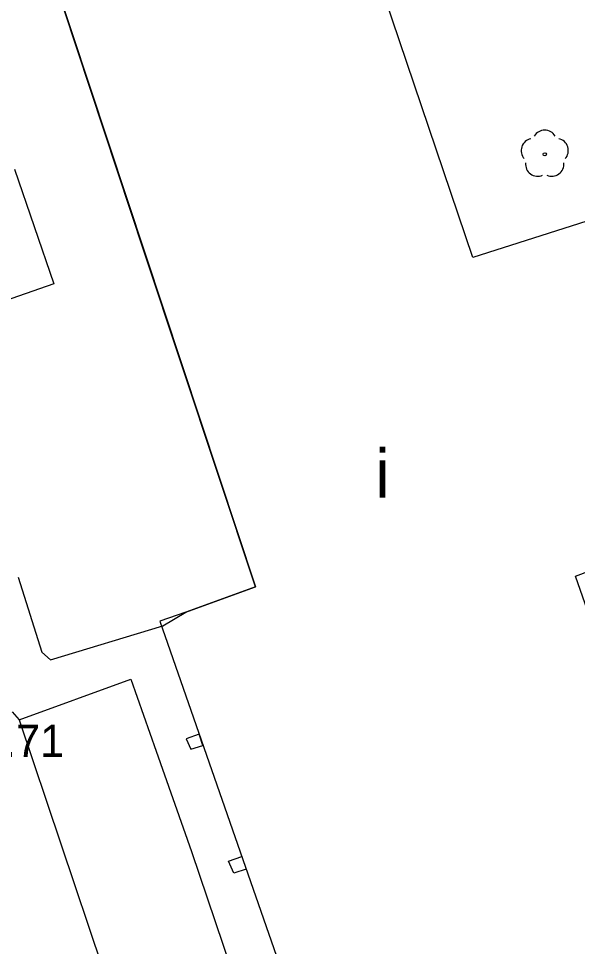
# Model space of a CAD drawing. Extents: x 6434771 to 6436222, y 5663454 to 5664782.
# Drawn here: x 6435031.8 to 6435049.14, y 5663936.61 to 5663965.39 of the extents above; entities that cross this region are included whole.
import ezdxf

# ---------------------------------------------------------------- set-up
doc = ezdxf.new("R2010")
doc.units = 0
for name, color, linetype in [('Warstwa 1', 7, 'Continuous'), ('Warstwa 11', 7, 'Continuous'), ('Warstwa 2', 7, 'Continuous'), ('Warstwa 25', 7, 'Continuous'), ('Warstwa 3', 7, 'Continuous'), ('Warstwa 36', 7, 'Continuous'), ('Warstwa 8', 7, 'Continuous')]:
    doc.layers.add(name, color=color, linetype=linetype)

msp = doc.modelspace()

# ---------------------------------------------------------------- linework, layer by layer
at = {"layer": 'Warstwa 1'}
msp.add_lwpolyline([(6435030.566, 5663973.645), (6435039.149, 5663947.769), (6435036.993, 5663946.976), (6435036.181, 5663946.696), (6435041.489, 5663931.466), (6435045.908, 5663932.932), (6435047.477, 5663928.708), (6435055.177, 5663931.364), (6435053.638, 5663935.876), (6435053.38, 5663935.79), (6435049.528, 5663946.824), (6435049.084, 5663948.096), (6435056.145, 5663950.764), (6435054.179, 5663956.908), (6435052.694, 5663956.436), (6435051.592, 5663959.62), (6435051.538, 5663959.777), (6435045.895, 5663957.98), (6435039.739, 5663976.169)], dxfattribs=at)
at = {"layer": 'Warstwa 11'}
msp.add_circle((6435048.126, 5663961.18), 0.05, dxfattribs=at)
for centre, start, end in [((6435048.126, 5663961.555), 30.1471, 149.8529), ((6435047.769, 5663961.296), 102.1471, 221.8529), ((6435048.483, 5663961.296), 318.1471, 77.8529), ((6435047.906, 5663960.877), 174.1471, 293.8529), ((6435048.346, 5663960.877), 246.1471, 5.8529)]:
    msp.add_arc(centre, 0.375, start, end, dxfattribs=at)
at = {"layer": 'Warstwa 2'}
for points in [[(6435031.791, 5663948.063), (6435032.526, 5663945.742), (6435032.791, 5663945.495), (6435036.28, 5663946.559), (6435036.993, 5663946.976), (6435039.149, 5663947.769), (6435035.704, 5663958.157), (6435033.205, 5663965.69), (6435031.909, 5663969.598), (6435030.566, 5663973.645), (6435032.261, 5663974.203), (6435030.834, 5663978.315)], [(6435031.681, 5663960.719), (6435032.897, 5663957.164), (6435029.602, 5663956.01)]]:
    msp.add_lwpolyline(points, dxfattribs=at)
at = {"layer": 'Warstwa 36'}
for points in [[(6435037.403, 5663943.192), (6435037.007, 5663943.054), (6435037.146, 5663942.73), (6435037.524, 5663942.843)], [(6435038.32, 5663939.257), (6435038.726, 5663939.394), (6435038.861, 5663939.006), (6435038.484, 5663938.884)]]:
    msp.add_lwpolyline(points, close=True, dxfattribs=at)
at = {"layer": 'Warstwa 8'}
for p, q in [((6435031.822, 5663943.638), (6435035.285, 5663944.897)), ((6435035.285, 5663944.897), (6435036.074, 5663942.666)), ((6435031.607, 5663943.883), (6435031.822, 5663943.638)), ((6435031.822, 5663943.638), (6435034.43, 5663935.882)), ((6435031.822, 5663943.638), (6435034.43, 5663935.882)), ((6435036.074, 5663942.666), (6435037.168, 5663939.55)), ((6435037.168, 5663939.55), (6435039.005, 5663934.122))]:
    msp.add_line(p, q, dxfattribs=at)

# ---------------------------------------------------------------- texts
at = {"layer": 'Warstwa 25'}
msp.add_text('117.71', height=1, dxfattribs=at).set_placement((6435029.123, 5663942.486))
at = {"layer": 'Warstwa 3'}
msp.add_text('i', height=1.5, dxfattribs=at).set_placement((6435042.875, 5663950.534))

doc.saveas('drawing.dxf')
